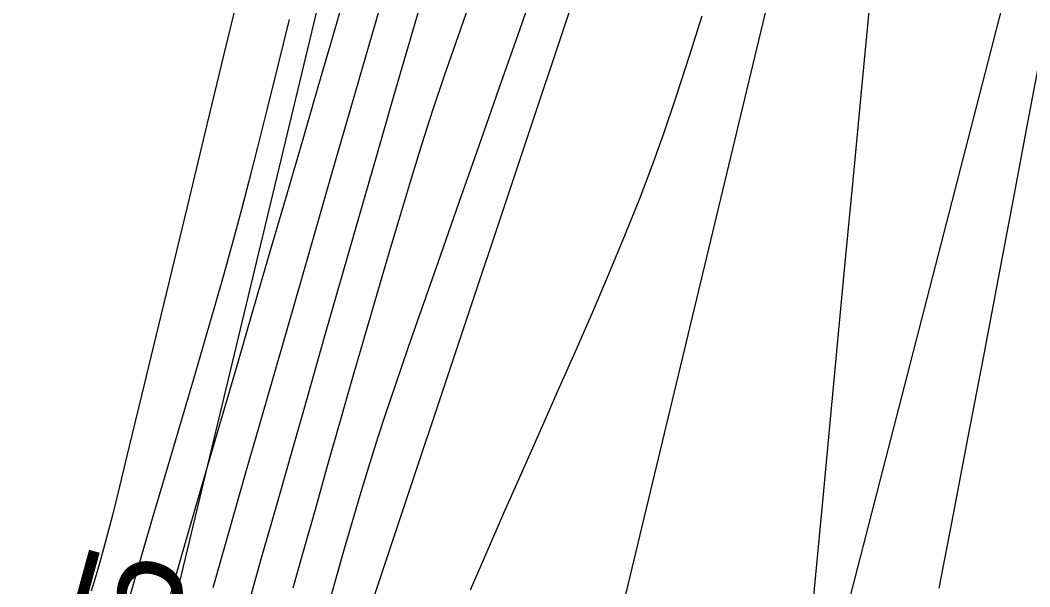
# Model space of a CAD drawing. Extents: x 1957117 to 1971063, y 701601 to 715861.
# Drawn here: x 1963147.31 to 1963188.96, y 705413.32 to 705436.69 of the extents above; entities that cross this region are included whole.
import ezdxf

# ---------------------------------------------------------------- set-up
doc = ezdxf.new("R2010")
doc.units = 0
for name, color, linetype in [('DT_X_Break_Line', 7, 'Continuous'), ('DT_X_Contour_Major', 7, 'Continuous'), ('DT_X_Contour_Minor', 7, 'Continuous'), ('GE_X_CL_20', 7, 'Continuous'), ('HY_X_Water_Edge', 7, 'Continuous'), ('RW_X_Esmt_RR', 7, 'Continuous'), ('SC_Shading5', 7, 'Continuous')]:
    doc.layers.add(name, color=color, linetype=linetype)

msp = doc.modelspace()

# ---------------------------------------------------------------- linework, layer by layer
at = {"layer": 'DT_X_Break_Line'}
for points in [[(1963248.355, 705747.376), (1963235.759, 705698.829), (1963221.229, 705652.053), (1963207.844, 705601.615), (1963200.47, 705556.329), (1963185.917, 705507.018), (1963175.154, 705452.621), (1963160.398, 705408.434), (1963150.566, 705354.43), (1963137.351, 705306.484), (1963127.753, 705261.545), (1963117.087, 705216.019), (1963104.746, 705164.3), (1963091.28, 705116.393), (1963081.686, 705067.168)], [(1963097.69, 705062.728), (1963110.134, 705110.941), (1963118.179, 705161.08), (1963129.819, 705210.034), (1963142.677, 705258.498), (1963154.883, 705308.22), (1963169.696, 705358.61), (1963178.568, 705401.323), (1963191.579, 705451.786), (1963203.047, 705496.926), (1963213.073, 705549.098), (1963225.99, 705592.54), (1963238.509, 705645.64), (1963250.08, 705699.351), (1963260.722, 705745.719)]]:
    msp.add_lwpolyline(points, dxfattribs=at)
at = {"layer": 'DT_X_Contour_Major'}
for points in [[(1963168.771, 705438.794), (1963167.914, 705436.326), (1963167.057, 705433.874), (1963166.217, 705431.477), (1963165.407, 705429.173), (1963164.644, 705427.002), (1963163.943, 705425.002), (1963163.319, 705423.213), (1963162.787, 705421.673), (1963162.363, 705420.421), (1963162.062, 705419.495), (1963161.678, 705418.258), (1963161.323, 705417.085), (1963160.991, 705415.967), (1963160.679, 705414.893), (1963160.382, 705413.853), (1963160.096, 705412.836)], [(1963168.771, 705438.794), (1963167.914, 705436.326), (1963167.057, 705433.874), (1963166.217, 705431.477), (1963165.407, 705429.173), (1963164.644, 705427.002), (1963163.943, 705425.002), (1963163.319, 705423.213), (1963162.787, 705421.673), (1963162.363, 705420.421), (1963162.062, 705419.495), (1963161.678, 705418.258), (1963161.323, 705417.085), (1963160.991, 705415.967), (1963160.679, 705414.893), (1963160.382, 705413.853), (1963160.096, 705412.836)], [(1963158.411, 705436.721), (1963157.941, 705434.822), (1963157.501, 705433.057), (1963157.097, 705431.458), (1963156.738, 705430.055), (1963156.432, 705428.881), (1963156.078, 705427.567), (1963155.703, 705426.212), (1963155.31, 705424.825), (1963154.903, 705423.412), (1963154.485, 705421.98), (1963154.06, 705420.538), (1963153.632, 705419.092), (1963153.206, 705417.651), (1963152.783, 705416.221), (1963152.368, 705414.809), (1963151.966, 705413.424), (1963151.579, 705412.073)], [(1963158.411, 705436.721), (1963157.941, 705434.822), (1963157.501, 705433.057), (1963157.097, 705431.458), (1963156.738, 705430.055), (1963156.432, 705428.881), (1963156.078, 705427.567), (1963155.703, 705426.212), (1963155.31, 705424.825), (1963154.903, 705423.412), (1963154.485, 705421.98), (1963154.06, 705420.538), (1963153.632, 705419.092), (1963153.206, 705417.651), (1963152.783, 705416.221), (1963152.368, 705414.809), (1963151.966, 705413.424), (1963151.579, 705412.073)], [(1963189.438, 705435.507), (1963188.866, 705432.479), (1963188.268, 705429.311), (1963187.652, 705426.056), (1963187.029, 705422.771), (1963186.408, 705419.508), (1963185.799, 705416.324), (1963185.213, 705413.273)], [(1963189.438, 705435.507), (1963188.866, 705432.479), (1963188.268, 705429.311), (1963187.652, 705426.056), (1963187.029, 705422.771), (1963186.408, 705419.508), (1963185.799, 705416.324), (1963185.213, 705413.273)]]:
    msp.add_lwpolyline(points, dxfattribs=at)
at = {"layer": 'DT_X_Contour_Minor'}
for points in [[(1963156.571, 705438.855), (1963155.797, 705435.642), (1963155.028, 705432.448), (1963154.278, 705429.341), (1963153.566, 705426.387), (1963152.905, 705423.655), (1963152.314, 705421.211), (1963151.807, 705419.122), (1963151.401, 705417.456), (1963151.112, 705416.28), (1963150.956, 705415.662), (1963150.745, 705414.884), (1963150.563, 705414.239), (1963150.396, 705413.675), (1963150.234, 705413.138)], [(1963156.571, 705438.855), (1963155.797, 705435.642), (1963155.028, 705432.448), (1963154.278, 705429.341), (1963153.566, 705426.387), (1963152.905, 705423.655), (1963152.314, 705421.211), (1963151.807, 705419.122), (1963151.401, 705417.456), (1963151.112, 705416.28), (1963150.956, 705415.662), (1963150.745, 705414.884), (1963150.563, 705414.239), (1963150.396, 705413.675), (1963150.234, 705413.138)], [(1963160.752, 705437.961), (1963160.214, 705436.086), (1963159.618, 705434.028), (1963158.978, 705431.825), (1963158.305, 705429.517), (1963157.612, 705427.142), (1963156.91, 705424.738), (1963156.211, 705422.344), (1963155.528, 705420), (1963154.872, 705417.743), (1963154.256, 705415.613), (1963153.691, 705413.648), (1963153.19, 705411.887)], [(1963160.752, 705437.961), (1963160.214, 705436.086), (1963159.618, 705434.028), (1963158.978, 705431.825), (1963158.305, 705429.517), (1963157.612, 705427.142), (1963156.91, 705424.738), (1963156.211, 705422.344), (1963155.528, 705420), (1963154.872, 705417.743), (1963154.256, 705415.613), (1963153.691, 705413.648), (1963153.19, 705411.887)], [(1963163.993, 705437.952), (1963163.383, 705435.862), (1963162.726, 705433.597), (1963162.033, 705431.201), (1963161.317, 705428.717), (1963160.59, 705426.189), (1963159.865, 705423.66), (1963159.154, 705421.173), (1963158.469, 705418.773), (1963157.822, 705416.502), (1963157.227, 705414.403), (1963156.695, 705412.522)], [(1963163.993, 705437.952), (1963163.383, 705435.862), (1963162.726, 705433.597), (1963162.033, 705431.201), (1963161.317, 705428.717), (1963160.59, 705426.189), (1963159.865, 705423.66), (1963159.154, 705421.173), (1963158.469, 705418.773), (1963157.822, 705416.502), (1963157.227, 705414.403), (1963156.695, 705412.522)], [(1963165.929, 705437.639), (1963165.357, 705436.008), (1963164.819, 705434.446), (1963164.324, 705432.97), (1963163.883, 705431.597), (1963163.454, 705430.211), (1963162.996, 705428.699), (1963162.515, 705427.086), (1963162.017, 705425.394), (1963161.509, 705423.646), (1963160.995, 705421.865), (1963160.482, 705420.074), (1963159.977, 705418.296), (1963159.484, 705416.554), (1963159.01, 705414.871), (1963158.561, 705413.269)], [(1963165.929, 705437.639), (1963165.357, 705436.008), (1963164.819, 705434.446), (1963164.324, 705432.97), (1963163.883, 705431.597), (1963163.454, 705430.211), (1963162.996, 705428.699), (1963162.515, 705427.086), (1963162.017, 705425.394), (1963161.509, 705423.646), (1963160.995, 705421.865), (1963160.482, 705420.074), (1963159.977, 705418.296), (1963159.484, 705416.554), (1963159.01, 705414.871), (1963158.561, 705413.269)], [(1963179.876, 705411.076), (1963180.134, 705413.82), (1963180.418, 705416.842), (1963180.723, 705420.082), (1963181.044, 705423.481), (1963181.375, 705426.979), (1963181.711, 705430.518), (1963182.048, 705434.036), (1963182.379, 705437.476)], [(1963179.876, 705411.076), (1963180.134, 705413.82), (1963180.418, 705416.842), (1963180.723, 705420.082), (1963181.044, 705423.481), (1963181.375, 705426.979), (1963181.711, 705430.518), (1963182.048, 705434.036), (1963182.379, 705437.476)], [(1963162.1, 705437.078), (1963161.153, 705433.804), (1963160.198, 705430.497), (1963159.251, 705427.216), (1963158.33, 705424.022), (1963157.452, 705420.972), (1963156.635, 705418.127), (1963155.896, 705415.546), (1963155.251, 705413.287)], [(1963162.1, 705437.078), (1963161.153, 705433.804), (1963160.198, 705430.497), (1963159.251, 705427.216), (1963158.33, 705424.022), (1963157.452, 705420.972), (1963156.635, 705418.127), (1963155.896, 705415.546), (1963155.251, 705413.287)], [(1963175.426, 705436.864), (1963174.889, 705435.168), (1963174.364, 705433.558), (1963173.855, 705432.054), (1963173.367, 705430.679), (1963172.853, 705429.322), (1963172.272, 705427.871), (1963171.637, 705426.343), (1963170.956, 705424.752), (1963170.243, 705423.114), (1963169.507, 705421.446), (1963168.759, 705419.761), (1963168.011, 705418.077), (1963167.273, 705416.409), (1963166.556, 705414.772), (1963165.872, 705413.183)], [(1963175.426, 705436.864), (1963174.889, 705435.168), (1963174.364, 705433.558), (1963173.855, 705432.054), (1963173.367, 705430.679), (1963172.853, 705429.322), (1963172.272, 705427.871), (1963171.637, 705426.343), (1963170.956, 705424.752), (1963170.243, 705423.114), (1963169.507, 705421.446), (1963168.759, 705419.761), (1963168.011, 705418.077), (1963167.273, 705416.409), (1963166.556, 705414.772), (1963165.872, 705413.183)]]:
    msp.add_lwpolyline(points, dxfattribs=at)
at = {"layer": 'GE_X_CL_20'}
msp.add_lwpolyline([(1963418.3, 706437.397), (1962895.621, 704261.062)], dxfattribs=at)
at = {"layer": 'HY_X_Water_Edge'}
msp.add_spline([(1963191.723, 701994.048), (1963062.047, 702441.167), (1962863.491, 703169.356), (1962827.53, 703438.691), (1962823.213, 703537.412), (1962817.962, 703593.874), (1962817.97, 703697.316), (1962828.582, 703804.235), (1962836.461, 703844.734), (1962850.687, 703896.004), (1962867.251, 703938.846), (1962873.848, 703992.355), (1962884.135, 704091.371), (1962891.241, 704140.854), (1962897.382, 704180.529), (1962905.467, 704230.979), (1962943.949, 704328.022), (1962948.537, 704378.842), (1962964.114, 704426.264), (1963004.885, 704570.73), (1963042.054, 704716.522), (1963062.038, 704814.417), (1963072.171, 704860.237), (1963090.023, 704956.798), (1963107.066, 705031.783), (1963133.773, 705105.742), (1963148.685, 705206.74), (1963175.48, 705301.059), (1963191.635, 705353.417), (1963210.988, 705447.286), (1963219.532, 705497.27), (1963230.124, 705549.475), (1963251.052, 705591.159), (1963275.289, 705693.429), (1963292.982, 705784.032), (1963302.841, 705839.645), (1963335.126, 705936.766), (1963359.752, 706046.75), (1963389.133, 706177.299), (1963417.827, 706273.456), (1963475.868, 706451.902), (1963533.782, 706640.53), (1963553.86, 706696.984), (1963580.184, 706715.425), (1963609.172, 706718.73), (1963617.062, 706714.691), (1963619.447, 706694.678), (1963564.282, 706533.07), (1963531.853, 706395.229), (1963434.4, 706006.96), (1963354.09, 705679.186), (1963237.513, 705206.07), (1963167.369, 704892.962), (1963059.145, 704434.176), (1962907.914, 703908.742), (1962877.458, 703703.326), (1962898.357, 703412.121), (1962942.65, 703052.267), (1963048.963, 702674.866), (1963191.468, 702189.666), (1963245.396, 702019.832)], degree=3, dxfattribs=at)
at = {"layer": 'RW_X_Esmt_RR'}
msp.add_lwpolyline([(1962866.45, 704268.068), (1963123.345, 705337.727), (1963135.496, 705336.937), (1963400.797, 706441.601)], dxfattribs=at)
at = {"layer": 'SC_Shading5'}
for points in [[(1963026.912, 704294.121), (1963138.818, 704737.794), (1963251.679, 705213.963), (1963374.306, 705730.111), (1963454.783, 706045.593), (1963517.244, 706296.713), (1963562.763, 706479.256), (1963580.13, 706553.799), (1963589.678, 706586.994)], [(1963609.915, 706579.703), (1963587.283, 706499.153), (1963552.056, 706354.005), (1963480.911, 706069.234), (1963357.401, 705576.869), (1963272.751, 705226.931), (1963210.247, 704956.481), (1963044.97, 704288.881)]]:
    msp.add_spline(points, degree=3, dxfattribs=at)

# ---------------------------------------------------------------- texts
at = {"layer": 'DT_X_Contour_Major'}
msp.add_text('885', height=4.2, rotation=74.7525, dxfattribs=at).set_placement((1963151.857, 705405.149))

doc.saveas('drawing.dxf')
